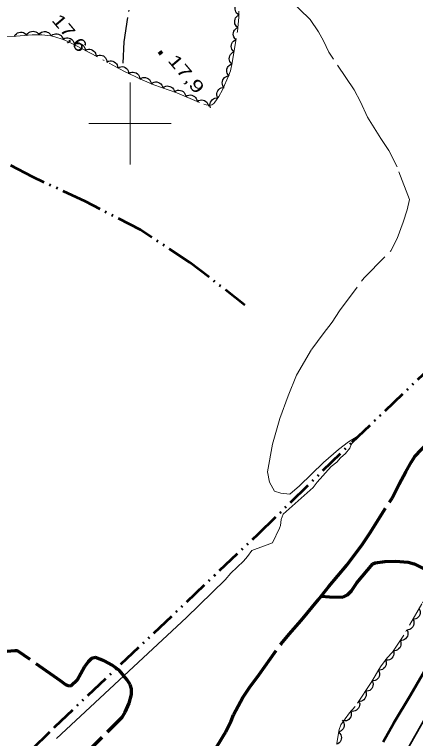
# Model space of a CAD drawing. Extents: x 386081 to 389416, y 5130568 to 5134082.
# Drawn here: x 387771.9 to 387869.5, y 5132050.5 to 5132226.5 of the extents above; entities that cross this region are included whole.
import ezdxf

# ---------------------------------------------------------------- set-up
doc = ezdxf.new("R2010")
doc.units = 0
doc.header["$LTSCALE"] = 1.2
for name, pattern in [('DASH_DOUBLE_DOT', [9.2, 5, -1.2, 0.3, -1.2, 0.3, -1.2]), ('DOT_DASHED', [7.7, 5, -1.2, 0.3, -1.2]), ('LONG_DASHED', [7.5, 6, -1.5])]:
    doc.linetypes.add(name, pattern=pattern)
for name, color, linetype, lineweight in [('1', 7, 'Continuous', 53), ('2', 7, 'Continuous', 13), ('22', 7, 'Continuous', 13), ('23', 7, 'Continuous', 40), ('3', 7, 'Continuous', 140), ('4', 7, 'DASH_DOUBLE_DOT', 53), ('41', 7, 'DOT_DASHED', 25), ('44', 7, 'Continuous', 25), ('61', 7, 'Continuous', 13)]:
    doc.layers.add(name, color=color, linetype=linetype, lineweight=lineweight)

msp = doc.modelspace()

# ---------------------------------------------------------------- linework, layer by layer
at = {"layer": '1'}
msp.add_lwpolyline([(387861.62, 5132049.67), (387864.17, 5132054.28), (387868.25, 5132061.03), (387879.42, 5132080.16)], dxfattribs=at)
at = {"layer": '2', "linetype": 'LONG_DASHED'}
msp.add_lwpolyline([(387838.89, 5132109.88), (387836.68, 5132110.14), (387835.18, 5132110.61), (387833.93, 5132112.84), (387833.44, 5132115.32), (387834.7, 5132122.07), (387836.46, 5132128.32), (387838.47, 5132133.83), (387840.48, 5132138.84), (387844.23, 5132145.12), (387846.98, 5132148.9), (387849.24, 5132151.67), (387850.99, 5132154.43), (387856.99, 5132162.48), (387863.49, 5132169.04), (387864.99, 5132172.05), (387866.49, 5132176.05), (387867.49, 5132179.05), (387867.99, 5132181.54), (387865.02, 5132189.46), (387863.03, 5132193.42), (387861.04, 5132196.37), (387857.8, 5132201.56), (387856.07, 5132205.26), (387854.57, 5132208.23), (387848.35, 5132217.36), (387847.11, 5132220.08), (387845.87, 5132222.3), (387843.88, 5132225.26), (387834.41, 5132234.6)], dxfattribs=at)
at = {"layer": '2'}
msp.add_lwpolyline([(387782.12, 5132050.46), (387813.72, 5132079.88), (387823.13, 5132089.09), (387824.53, 5132090.67), (387827.62, 5132093.61), (387828.58, 5132094.72), (387829.68, 5132096.17), (387834.67, 5132098.04), (387836.42, 5132101.58), (387836.63, 5132102.24), (387836.76, 5132103.7), (387837.28, 5132105.04), (387844.54, 5132111.47), (387845.57, 5132112.79), (387848.94, 5132116.58), (387850.3, 5132117.63), (387851.21, 5132118.75), (387852.46, 5132119.78), (387853.53, 5132121.09), (387853.83, 5132121.92), (387855.32, 5132123.88), (387853.17, 5132122.62), (387850.72, 5132120.72), (387847.13, 5132117.55), (387841.22, 5132111.94), (387838.89, 5132109.88)], dxfattribs=at)
at = {"layer": '22', "linetype": 'LONG_DASHED', "lineweight": 70}
for points in [[(387865.49, 5132112.33), (387867.09, 5132115.28), (387868.5, 5132117.76), (387869.32, 5132119.01), (387874.49, 5132124.4), (387879.06, 5132129.01), (387879.7, 5132129.55), (387881.18, 5132130.53), (387883.55, 5132131.84), (387884.31, 5132132.03), (387885, 5132132.05), (387885.6, 5132131.96), (387887.22, 5132131.36), (387890.26, 5132129.68), (387893.62, 5132127.42)], [(387820.55, 5132047.55), (387822.69, 5132051.04), (387823.28, 5132052.13), (387824.59, 5132054.76), (387825.19, 5132056.23), (387827.44, 5132060.42), (387829.04, 5132062.88), (387831.41, 5132066.01), (387836.76, 5132073.48), (387838.76, 5132075.88), (387841.67, 5132079.16), (387845.88, 5132084.24), (387848.35, 5132087.42), (387852.78, 5132092.63), (387856.61, 5132097.71), (387858.37, 5132100.36), (387863.78, 5132108.95), (387865.49, 5132112.33)], [(387846.56, 5132085.12), (387848.52, 5132084.91), (387851.78, 5132084.84), (387852.97, 5132085.42), (387853.92, 5132086.41), (387855.24, 5132088.32), (387859.06, 5132092.96), (387859.65, 5132093.16), (387862.01, 5132093.54), (387864.65, 5132093.63), (387867.72, 5132093.36), (387869.18, 5132092.91), (387872.73, 5132091.19)], [(387788.15, 5132045.74), (387798.08, 5132055.7), (387798.78, 5132056.84), (387799.77, 5132059.05), (387800.32, 5132061.15), (387800.38, 5132062.59), (387800.03, 5132063.61), (387799.22, 5132064.84), (387797.4, 5132066.99), (387795.62, 5132068.34), (387793.73, 5132069.38), (387791.58, 5132070.15), (387790.66, 5132069.9), (387789.79, 5132069.09), (387788.96, 5132067.9), (387787.16, 5132064.66), (387785.7, 5132063.26), (387785.21, 5132063.22), (387784.37, 5132063.51), (387783.09, 5132064.48), (387772.65, 5132071.8), (387771.95, 5132071.82), (387769.15, 5132071.51)]]:
    msp.add_lwpolyline(points, dxfattribs=at)
at = {"layer": '23', "lineweight": 35}
msp.add_lwpolyline([(388350.66, 5132898.63), (388202.91, 5132638.38), (388174.85, 5132589.18), (388148.16, 5132542.09), (388122.46, 5132497.01), (388036.96, 5132346.4), (388027.91, 5132330.61), (387994.29, 5132271.3), (387943.96, 5132182.8), (387915.65, 5132132.74), (387888.36, 5132084.71), (387863.09, 5132039.98), (387797.42, 5131924.62), (387647.54, 5131660.34), (387567.35, 5131519.3), (387534.84, 5131461.86), (387476.24, 5131358.73)], dxfattribs=at)
at = {"layer": '3'}
msp.add_line((387807.19, 5132217.49), (387807.7, 5132216.88), dxfattribs=at)
at = {"layer": '4'}
for points in [[(387768.31, 5132040.16), (387781.74, 5132053.34), (387831.18, 5132100.17), (387854.06, 5132122.55), (387874.02, 5132141.51), (387892.64, 5132159.76), (387908.87, 5132175.34), (387924.74, 5132191.25), (387934.74, 5132201.76), (387937.36, 5132206.71), (387937.47, 5132211.61), (387934.69, 5132219.63), (387930.59, 5132228.55), (387926.32, 5132237.16), (387923.15, 5132236.41), (387921.9, 5132236.52), (387919.36, 5132237.17), (387917.87, 5132237.78), (387907.65, 5132242.76), (387894.57, 5132249.5), (387882.86, 5132255.26)], [(387827.96, 5132155.87), (387814.58, 5132166.24), (387802.51, 5132174.13), (387789.15, 5132181.05), (387776.27, 5132187.01), (387748.82, 5132201.34), (387729.71, 5132211.65), (387723.99, 5132214.11), (387720.73, 5132214.66), (387713.02, 5132215.38), (387710.32, 5132215.86)]]:
    msp.add_lwpolyline(points, dxfattribs=at)
at = {"layer": '41'}
msp.add_lwpolyline([(387798.33, 5132214.64), (387798.59, 5132219.87), (387800.09, 5132229.63), (387801.99, 5132241.97), (387802.5, 5132244.72), (387803.13, 5132248.08), (387803.77, 5132256.93), (387803.78, 5132261.4), (387803.91, 5132264.02), (387803.79, 5132266.38), (387803.79, 5132267.87), (387804.08, 5132272.84)], dxfattribs=at)
at = {"layer": '44', "linetype": 'DOT_DASHED', "lineweight": 13}
for points in [[(387964.36, 5132233.73), (387958.64, 5132223.73), (387951.61, 5132210.83), (387945.85, 5132201.01), (387920.73, 5132163.38), (387879.21, 5132096.78), (387875.36, 5132090.05), (387871.06, 5132083.22), (387866.65, 5132075.62), (387863.85, 5132071.44), (387862.55, 5132070.05), (387860.98, 5132067.86), (387858.7, 5132064.07), (387854.81, 5132058.25), (387853.38, 5132056.75), (387851.27, 5132053.79), (387850.91, 5132052.63), (387850.33, 5132049.36)], [(387783.7, 5132220.44), (387784.88, 5132219.96), (387786.79, 5132219.01), (387798.5, 5132212.75), (387802.93, 5132210.59), (387805.82, 5132209.44), (387811.4, 5132207.5), (387817.96, 5132204.68), (387818.55, 5132204.51), (387819.31, 5132204.43), (387819.95, 5132204.55), (387820.43, 5132204.88), (387820.68, 5132205.22), (387821.61, 5132206.59), (387822.54, 5132208.17), (387824.08, 5132211.75), (387824.42, 5132212.82), (387824.86, 5132214.76), (387826.12, 5132222.38), (387826.46, 5132225.86), (387826.51, 5132227.36)], [(387768.23, 5132221.09), (387772.28, 5132221.22), (387776.21, 5132221.55), (387778.55, 5132221.58), (387780.75, 5132221.3), (387781.67, 5132221.09), (387783.7, 5132220.44)]]:
    msp.add_lwpolyline(points, dxfattribs=at)
at = {"layer": '44'}
for points in [[(387826.56, 5132226.35), (387826.21, 5132226.57), (387825.93, 5132226.87), (387825.75, 5132227.14), (387825.64, 5132227.48), (387825.59, 5132227.84), (387825.63, 5132228.22), (387825.7, 5132228.54), (387825.88, 5132228.85), (387826.12, 5132229.13), (387826.41, 5132229.35)], [(387826.22, 5132223.36), (387825.89, 5132223.63), (387825.67, 5132223.97), (387825.53, 5132224.27), (387825.47, 5132224.62), (387825.47, 5132224.98), (387825.57, 5132225.35), (387825.69, 5132225.66), (387825.91, 5132225.93), (387826.19, 5132226.18), (387826.51, 5132226.35)], [(387825.79, 5132220.4), (387825.49, 5132220.68), (387825.29, 5132221.04), (387825.16, 5132221.34), (387825.13, 5132221.69), (387825.16, 5132222.06), (387825.28, 5132222.42), (387825.42, 5132222.72), (387825.66, 5132222.98), (387825.95, 5132223.21), (387826.28, 5132223.36)], [(387771.88, 5132221.19), (387772.08, 5132221.55), (387772.37, 5132221.83), (387772.64, 5132222.03), (387772.97, 5132222.15), (387773.34, 5132222.21), (387773.72, 5132222.18), (387774.04, 5132222.11), (387774.35, 5132221.95), (387774.64, 5132221.72), (387774.87, 5132221.44)], [(387774.86, 5132221.53), (387775.09, 5132221.88), (387775.4, 5132222.14), (387775.68, 5132222.32), (387776.02, 5132222.41), (387776.39, 5132222.45), (387776.77, 5132222.39), (387777.08, 5132222.31), (387777.38, 5132222.12), (387777.65, 5132221.87), (387777.86, 5132221.57)], [(387777.87, 5132221.67), (387778.14, 5132221.98), (387778.49, 5132222.19), (387778.79, 5132222.33), (387779.14, 5132222.38), (387779.51, 5132222.36), (387779.87, 5132222.25), (387780.17, 5132222.12), (387780.44, 5132221.89), (387780.68, 5132221.61), (387780.84, 5132221.29)], [(387780.86, 5132221.35), (387781.19, 5132221.61), (387781.57, 5132221.76), (387781.89, 5132221.83), (387782.24, 5132221.81), (387782.6, 5132221.73), (387782.94, 5132221.56), (387783.21, 5132221.38), (387783.43, 5132221.1), (387783.62, 5132220.78), (387783.72, 5132220.43)], [(387783.75, 5132220.52), (387784.12, 5132220.73), (387784.52, 5132220.81), (387784.84, 5132220.84), (387785.19, 5132220.77), (387785.53, 5132220.64), (387785.84, 5132220.41), (387786.08, 5132220.19), (387786.26, 5132219.89), (387786.39, 5132219.54), (387786.44, 5132219.18)], [(387786.45, 5132219.19), (387786.82, 5132219.39), (387787.22, 5132219.47), (387787.54, 5132219.48), (387787.89, 5132219.4), (387788.23, 5132219.26), (387788.53, 5132219.02), (387788.77, 5132218.8), (387788.93, 5132218.49), (387789.05, 5132218.14), (387789.09, 5132217.78)], [(387825.3, 5132217.44), (387825, 5132217.72), (387824.8, 5132218.08), (387824.67, 5132218.38), (387824.64, 5132218.73), (387824.67, 5132219.1), (387824.79, 5132219.46), (387824.93, 5132219.76), (387825.17, 5132220.02), (387825.47, 5132220.25), (387825.79, 5132220.4)], [(387789.09, 5132217.78), (387789.46, 5132217.97), (387789.86, 5132218.05), (387790.19, 5132218.07), (387790.53, 5132217.99), (387790.87, 5132217.84), (387791.18, 5132217.61), (387791.41, 5132217.38), (387791.58, 5132217.07), (387791.7, 5132216.72), (387791.74, 5132216.37)], [(387824.81, 5132214.48), (387824.51, 5132214.76), (387824.31, 5132215.12), (387824.19, 5132215.42), (387824.15, 5132215.77), (387824.18, 5132216.14), (387824.31, 5132216.5), (387824.44, 5132216.8), (387824.68, 5132217.06), (387824.98, 5132217.29), (387825.3, 5132217.44)], [(387791.74, 5132216.37), (387792.11, 5132216.56), (387792.51, 5132216.64), (387792.84, 5132216.66), (387793.18, 5132216.57), (387793.52, 5132216.43), (387793.82, 5132216.19), (387794.06, 5132215.97), (387794.22, 5132215.66), (387794.35, 5132215.31), (387794.38, 5132214.95)], [(387794.38, 5132214.95), (387794.75, 5132215.15), (387795.15, 5132215.22), (387795.48, 5132215.24), (387795.82, 5132215.16), (387796.16, 5132215.01), (387796.47, 5132214.78), (387796.7, 5132214.55), (387796.87, 5132214.24), (387796.99, 5132213.89), (387797.03, 5132213.54)], [(387797.03, 5132213.54), (387797.4, 5132213.73), (387797.8, 5132213.81), (387798.13, 5132213.83), (387798.47, 5132213.75), (387798.81, 5132213.6), (387799.11, 5132213.37), (387799.35, 5132213.14), (387799.52, 5132212.83), (387799.64, 5132212.48), (387799.67, 5132212.12)], [(387824.13, 5132211.55), (387823.85, 5132211.86), (387823.67, 5132212.22), (387823.56, 5132212.54), (387823.55, 5132212.89), (387823.6, 5132213.25), (387823.75, 5132213.61), (387823.9, 5132213.9), (387824.16, 5132214.14), (387824.46, 5132214.35), (387824.8, 5132214.48)], [(387799.7, 5132212.17), (387800.06, 5132212.37), (387800.46, 5132212.47), (387800.78, 5132212.5), (387801.13, 5132212.43), (387801.47, 5132212.3), (387801.79, 5132212.07), (387802.03, 5132211.86), (387802.21, 5132211.55), (387802.34, 5132211.21), (387802.39, 5132210.85)], [(387802.38, 5132210.81), (387802.72, 5132211.05), (387803.11, 5132211.17), (387803.43, 5132211.22), (387803.78, 5132211.18), (387804.14, 5132211.07), (387804.47, 5132210.87), (387804.72, 5132210.68), (387804.93, 5132210.39), (387805.09, 5132210.05), (387805.16, 5132209.7)], [(387822.83, 5132208.83), (387822.6, 5132209.18), (387822.49, 5132209.58), (387822.44, 5132209.9), (387822.49, 5132210.25), (387822.61, 5132210.6), (387822.82, 5132210.92), (387823.02, 5132211.18), (387823.32, 5132211.37), (387823.66, 5132211.52), (387824.01, 5132211.59)], [(387805.15, 5132209.67), (387805.49, 5132209.92), (387805.87, 5132210.06), (387806.19, 5132210.13), (387806.54, 5132210.1), (387806.9, 5132210.01), (387807.24, 5132209.83), (387807.5, 5132209.64), (387807.72, 5132209.36), (387807.89, 5132209.03), (387807.99, 5132208.69)], [(387807.99, 5132208.69), (387808.32, 5132208.94), (387808.7, 5132209.07), (387809.03, 5132209.14), (387809.38, 5132209.12), (387809.73, 5132209.03), (387810.07, 5132208.84), (387810.34, 5132208.66), (387810.55, 5132208.38), (387810.73, 5132208.05), (387810.82, 5132207.7)], [(387821.38, 5132206.21), (387821.2, 5132206.58), (387821.14, 5132206.99), (387821.14, 5132207.32), (387821.23, 5132207.66), (387821.39, 5132207.99), (387821.64, 5132208.28), (387821.88, 5132208.51), (387822.19, 5132208.66), (387822.55, 5132208.77), (387822.91, 5132208.79)], [(387810.84, 5132207.74), (387811.19, 5132207.97), (387811.58, 5132208.08), (387811.91, 5132208.13), (387812.25, 5132208.07), (387812.6, 5132207.96), (387812.93, 5132207.75), (387813.18, 5132207.54), (387813.37, 5132207.25), (387813.52, 5132206.91), (387813.59, 5132206.56)], [(387813.59, 5132206.56), (387813.94, 5132206.78), (387814.33, 5132206.89), (387814.66, 5132206.94), (387815.01, 5132206.89), (387815.36, 5132206.77), (387815.68, 5132206.56), (387815.94, 5132206.36), (387816.13, 5132206.07), (387816.28, 5132205.73), (387816.35, 5132205.37)], [(387816.35, 5132205.37), (387816.7, 5132205.6), (387817.09, 5132205.71), (387817.42, 5132205.76), (387817.77, 5132205.7), (387818.12, 5132205.59), (387818.44, 5132205.38), (387818.69, 5132205.18), (387818.89, 5132204.88), (387819.04, 5132204.54), (387819.1, 5132204.19)], [(387819.62, 5132203.78), (387819.48, 5132204.17), (387819.46, 5132204.58), (387819.49, 5132204.91), (387819.62, 5132205.23), (387819.81, 5132205.55), (387820.09, 5132205.82), (387820.34, 5132206.02), (387820.67, 5132206.14), (387821.04, 5132206.21), (387821.4, 5132206.2)], [(387870.36, 5132082.02), (387870.55, 5132081.65), (387870.61, 5132081.24), (387870.62, 5132080.91), (387870.52, 5132080.57), (387870.37, 5132080.24), (387870.12, 5132079.94), (387869.89, 5132079.72), (387869.57, 5132079.56), (387869.22, 5132079.45), (387868.86, 5132079.43)], [(387868.86, 5132079.43), (387869.04, 5132079.05), (387869.1, 5132078.65), (387869.11, 5132078.32), (387869.02, 5132077.98), (387868.86, 5132077.64), (387868.62, 5132077.35), (387868.38, 5132077.12), (387868.07, 5132076.97), (387867.71, 5132076.86), (387867.35, 5132076.83)], [(387867.43, 5132076.78), (387867.59, 5132076.4), (387867.62, 5132075.99), (387867.61, 5132075.66), (387867.5, 5132075.33), (387867.32, 5132075.01), (387867.05, 5132074.73), (387866.81, 5132074.52), (387866.48, 5132074.38), (387866.12, 5132074.29), (387865.76, 5132074.29)], [(387865.76, 5132074.29), (387865.92, 5132073.9), (387865.95, 5132073.5), (387865.94, 5132073.17), (387865.83, 5132072.84), (387865.65, 5132072.51), (387865.38, 5132072.24), (387865.14, 5132072.02), (387864.81, 5132071.89), (387864.45, 5132071.8), (387864.09, 5132071.8)], [(387864.15, 5132071.76), (387864.24, 5132071.35), (387864.21, 5132070.94), (387864.14, 5132070.62), (387863.98, 5132070.31), (387863.75, 5132070.02), (387863.44, 5132069.79), (387863.16, 5132069.62), (387862.82, 5132069.54), (387862.45, 5132069.51), (387862.1, 5132069.56)], [(387862.16, 5132069.51), (387862.31, 5132069.12), (387862.33, 5132068.71), (387862.31, 5132068.38), (387862.18, 5132068.05), (387861.99, 5132067.74), (387861.72, 5132067.47), (387861.47, 5132067.26), (387861.14, 5132067.14), (387860.77, 5132067.06), (387860.41, 5132067.07)], [(387860.48, 5132067.03), (387860.66, 5132066.65), (387860.71, 5132066.25), (387860.71, 5132065.92), (387860.62, 5132065.58), (387860.45, 5132065.25), (387860.2, 5132064.96), (387859.97, 5132064.73), (387859.65, 5132064.58), (387859.29, 5132064.48), (387858.93, 5132064.46)], [(387858.95, 5132064.45), (387859.11, 5132064.06), (387859.15, 5132063.65), (387859.13, 5132063.32), (387859.02, 5132062.99), (387858.84, 5132062.67), (387858.58, 5132062.39), (387858.33, 5132062.18), (387858.01, 5132062.04), (387857.64, 5132061.95), (387857.28, 5132061.95)], [(387857.28, 5132061.95), (387857.44, 5132061.57), (387857.48, 5132061.16), (387857.47, 5132060.83), (387857.35, 5132060.5), (387857.17, 5132060.17), (387856.91, 5132059.9), (387856.66, 5132059.68), (387856.34, 5132059.55), (387855.98, 5132059.46), (387855.62, 5132059.46)], [(387855.81, 5132059.3), (387855.9, 5132058.89), (387855.87, 5132058.49), (387855.8, 5132058.17), (387855.63, 5132057.86), (387855.4, 5132057.57), (387855.09, 5132057.34), (387854.81, 5132057.17), (387854.47, 5132057.09), (387854.1, 5132057.07), (387853.74, 5132057.13)], [(387853.69, 5132057.18), (387853.83, 5132056.79), (387853.86, 5132056.38), (387853.83, 5132056.05), (387853.71, 5132055.72), (387853.52, 5132055.4), (387853.25, 5132055.13), (387853, 5132054.93), (387852.67, 5132054.8), (387852.3, 5132054.73), (387851.94, 5132054.74)], [(387851.61, 5132054.9), (387851.88, 5132054.57), (387852.03, 5132054.19), (387852.11, 5132053.87), (387852.09, 5132053.52), (387852.01, 5132053.16), (387851.84, 5132052.82), (387851.66, 5132052.55), (387851.39, 5132052.32), (387851.07, 5132052.14), (387850.72, 5132052.03)], [(387850.8, 5132052.01), (387851.1, 5132051.72), (387851.3, 5132051.37), (387851.42, 5132051.06), (387851.45, 5132050.71), (387851.41, 5132050.34), (387851.29, 5132049.98), (387851.14, 5132049.69), (387850.9, 5132049.43), (387850.61, 5132049.21), (387850.28, 5132049.06)]]:
    msp.add_lwpolyline(points, dxfattribs=at)
at = {"layer": '61'}
for p, q in [((387800, 5132190), (387800, 5132210)), ((387790, 5132200), (387810, 5132200))]:
    msp.add_line(p, q, dxfattribs=at)

# ---------------------------------------------------------------- texts
at = {"layer": '3'}
for s, width, p in [('17,6   ', 1.35, (387780.76, 5132225.08)), ('17,9   ', 1.4, (387809.02, 5132215.27))]:
    msp.add_text(s, height=3, rotation=310.294, dxfattribs=dict(at, width=width)).set_placement(p)

doc.saveas('drawing.dxf')
